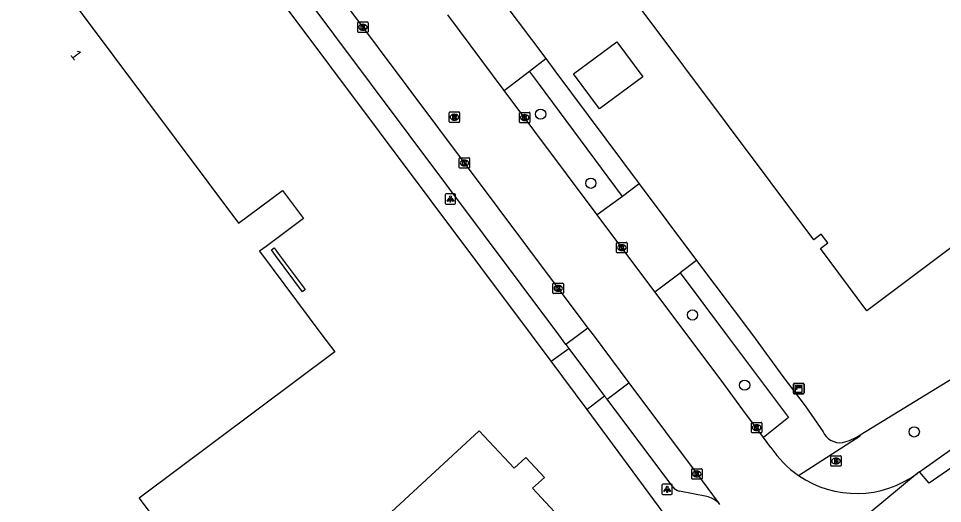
# Model space of a CAD drawing. Extents: x 156651 to 158072, y 387631 to 388990.
# Drawn here: x 157731.8 to 157820.1, y 388483.9 to 388530.3 of the extents above; entities that cross this region are included whole.
import ezdxf

# ---------------------------------------------------------------- set-up
doc = ezdxf.new("R2010")
doc.units = 0
for name, color, linetype in [('IMGEO_Boom', 7, 'Continuous'), ('IMGEO_Brandkraan', 7, 'Continuous'), ('IMGEO_Kast', 7, 'Continuous'), ('IMGEO_Kolk', 7, 'Continuous'), ('IMGEO_Lichtpunt', 7, 'Continuous'), ('IMGEO_Muur', 7, 'Continuous'), ('IMGEO_Pand', 7, 'Continuous'), ('IMGEO_Pand_nummerreeks', 7, 'Continuous'), ('IMGEO_Parkeervlak_open', 7, 'Continuous'), ('IMGEO_Rijbaan_lokaal_gesloten', 7, 'Continuous'), ('IMGEO_Rioolput', 7, 'Continuous'), ('IMGEO_Voetpad_open', 7, 'Continuous')]:
    doc.layers.add(name, color=color, linetype=linetype)

msp = doc.modelspace()

# ---------------------------------------------------------------- linework, layer by layer
at = {"layer": 'IMGEO_Boom'}
for centre in [(157781.709, 388521.107), (157786.502, 388514.497), (157796.226, 388501.902), (157801.212, 388495.191), (157817.426, 388490.717)]:
    msp.add_circle(centre, 0.489, dxfattribs=at)
at = {"layer": 'IMGEO_Brandkraan'}
for p, q in [((157809.445, 388487.512), (157809.445, 388488.364)), ((157809.52, 388488.438), (157810.372, 388488.438)), ((157810.446, 388488.364), (157810.446, 388487.512)), ((157810.372, 388487.438), (157809.52, 388487.438)), ((157809.956, 388487.658), (157809.931, 388487.658)), ((157809.933, 388488.218), (157809.958, 388488.218))]:
    msp.add_line(p, q, dxfattribs=at)
for points in [[(157809.445, 388487.512), (157809.445, 388488.364)], [(157809.52, 388488.438), (157810.372, 388488.438)], [(157810.446, 388488.364), (157810.446, 388487.512)], [(157810.372, 388487.438), (157809.52, 388487.438)], [(157809.793, 388488.138), (157809.793, 388487.738), (157810.006, 388487.738)], [(157810.024, 388488.138), (157809.793, 388488.138)], [(157809.972, 388488.057), (157809.918, 388488.057), (157809.918, 388487.981)], [(157809.918, 388487.981), (157809.971, 388487.981)], [(157809.98, 388487.905), (157809.918, 388487.905), (157809.918, 388487.824)], [(157809.918, 388487.824), (157809.98, 388487.824)]]:
    msp.add_lwpolyline(points, dxfattribs=at)
for centre, radius, start, end in [((157809.522, 388488.362), 0.0765, 91.55205, 178.44795), ((157809.522, 388488.362), 0.0765, 91.55205, 178.44795), ((157810.37, 388488.362), 0.0765, 1.55205, 88.44795), ((157810.37, 388488.362), 0.0765, 1.55205, 88.44795), ((157809.522, 388487.514), 0.0765, 181.55205, 268.44795), ((157809.522, 388487.514), 0.0765, 181.55205, 268.44795), ((157809.973, 388488.019), 0.0379, 267.82845, 90.93552), ((157809.981, 388487.864), 0.0404, 269.87594, 90.50774), ((157810.012, 388487.989), 0.251, 268.66757, 293.53466), ((157810.028, 388487.993), 0.145, 59.4692, 91.53667), ((157810.053, 388488.04), 0.0922, 285.51372, 58.15012), ((157810.058, 388487.848), 0.105, 301.31148, 78.98903), ((157810.37, 388487.514), 0.0765, 271.55205, 358.44795), ((157810.37, 388487.514), 0.0765, 271.55205, 358.44795)]:
    msp.add_arc(centre, radius, start, end, dxfattribs=at)
for centre, major_axis, ratio, start_param, end_param in [((157809.932, 388487.938), (-0.387, 0.002), 0.722429, 4.712389, 7.853982), ((157809.957, 388487.938), (-0.39, 0.002), 0.717154, 1.570796, 4.712389)]:
    msp.add_ellipse(centre, major_axis=major_axis, ratio=ratio, start_param=start_param, end_param=end_param, dxfattribs=at)
at = {"layer": 'IMGEO_Kast'}
for p, q in [((157805.965, 388495.359), (157806.806, 388495.359)), ((157806.806, 388495.359), (157805.965, 388495.359)), ((157805.89, 388494.434), (157805.89, 388495.275)), ((157805.89, 388495.275), (157805.89, 388494.434)), ((157806.89, 388495.284), (157806.89, 388494.443)), ((157806.89, 388494.443), (157806.89, 388495.284)), ((157806.815, 388494.359), (157805.974, 388494.359)), ((157805.974, 388494.359), (157806.815, 388494.359))]:
    msp.add_line(p, q, dxfattribs=at)
for points in [[(157806.085, 388495.149), (157806.685, 388495.149), (157806.685, 388495.064), (157806.085, 388495.064), (157806.085, 388495.149)], [(157806.085, 388494.974), (157806.685, 388494.974), (157806.685, 388494.485), (157806.085, 388494.485), (157806.085, 388494.974)]]:
    msp.add_lwpolyline(points, dxfattribs=at)
msp.add_circle((157806.169, 388494.823), 0.0377, dxfattribs=at)
for centre, start, end in [((157805.968, 388495.281), 92.4484, 184.28452), ((157805.968, 388495.281), 92.4484, 184.28452), ((157806.812, 388495.281), 2.4484, 94.28452), ((157806.812, 388495.281), 2.4484, 94.28452), ((157805.968, 388494.437), 182.4484, 274.28452), ((157805.968, 388494.437), 182.4484, 274.28452), ((157806.812, 388494.437), 272.4484, 4.28452), ((157806.812, 388494.437), 272.4484, 4.28452)]:
    msp.add_arc(centre, 0.0779, start, end, dxfattribs=at)
at = {"layer": 'IMGEO_Kolk'}
for p, q in [((157764.22, 388528.997), (157764.22, 388529.849)), ((157764.295, 388529.923), (157765.147, 388529.923)), ((157765.221, 388529.849), (157765.221, 388528.997)), ((157765.147, 388528.923), (157764.295, 388528.923)), ((157764.731, 388529.143), (157764.706, 388529.143)), ((157764.708, 388529.703), (157764.733, 388529.703)), ((157779.682, 388520.356), (157779.682, 388521.208)), ((157779.757, 388521.282), (157780.609, 388521.282)), ((157780.17, 388521.062), (157780.195, 388521.062)), ((157780.683, 388521.208), (157780.683, 388520.356)), ((157780.609, 388520.282), (157779.757, 388520.282)), ((157780.193, 388520.502), (157780.168, 388520.502)), ((157773.92, 388516.012), (157773.92, 388516.864)), ((157773.995, 388516.938), (157774.847, 388516.938)), ((157774.408, 388516.718), (157774.433, 388516.718)), ((157774.921, 388516.864), (157774.921, 388516.012)), ((157774.847, 388515.938), (157773.995, 388515.938)), ((157774.431, 388516.158), (157774.406, 388516.158)), ((157788.971, 388507.918), (157788.971, 388508.77)), ((157789.046, 388508.844), (157789.898, 388508.844)), ((157789.459, 388508.624), (157789.484, 388508.624)), ((157789.972, 388508.77), (157789.972, 388507.918)), ((157789.898, 388507.844), (157789.046, 388507.844)), ((157789.482, 388508.064), (157789.457, 388508.064)), ((157782.886, 388504.018), (157782.886, 388504.87)), ((157782.961, 388504.944), (157783.813, 388504.944)), ((157783.374, 388504.724), (157783.399, 388504.724)), ((157783.887, 388504.87), (157783.887, 388504.018)), ((157783.813, 388503.944), (157782.961, 388503.944)), ((157783.397, 388504.164), (157783.372, 388504.164)), ((157801.865, 388490.701), (157801.865, 388491.553)), ((157801.94, 388491.627), (157802.792, 388491.627)), ((157802.353, 388491.407), (157802.378, 388491.407)), ((157802.866, 388491.553), (157802.866, 388490.701)), ((157802.792, 388490.627), (157801.94, 388490.627)), ((157802.376, 388490.847), (157802.351, 388490.847)), ((157796.149, 388486.273), (157796.149, 388487.125)), ((157796.224, 388487.199), (157797.076, 388487.199)), ((157796.637, 388486.979), (157796.662, 388486.979)), ((157797.15, 388487.125), (157797.15, 388486.273)), ((157797.076, 388486.199), (157796.224, 388486.199)), ((157796.66, 388486.419), (157796.635, 388486.419))]:
    msp.add_line(p, q, dxfattribs=at)
for points in [[(157764.22, 388528.997), (157764.22, 388529.849)], [(157764.295, 388529.923), (157765.147, 388529.923)], [(157765.221, 388529.849), (157765.221, 388528.997)], [(157765.147, 388528.923), (157764.295, 388528.923)], [(157764.541, 388529.623), (157764.664, 388529.623), (157764.664, 388529.472), (157764.794, 388529.623), (157764.958, 388529.623), (157764.812, 388529.472), (157764.965, 388529.223), (157764.813, 388529.223), (157764.728, 388529.387), (157764.664, 388529.32), (157764.664, 388529.223), (157764.541, 388529.223), (157764.541, 388529.623)], [(157779.682, 388520.356), (157779.682, 388521.208)], [(157779.757, 388521.282), (157780.609, 388521.282)], [(157780.003, 388520.982), (157780.126, 388520.982), (157780.126, 388520.831), (157780.256, 388520.982), (157780.42, 388520.982), (157780.274, 388520.831), (157780.427, 388520.582), (157780.275, 388520.582), (157780.19, 388520.746), (157780.126, 388520.679), (157780.126, 388520.582), (157780.003, 388520.582), (157780.003, 388520.982)], [(157780.683, 388521.208), (157780.683, 388520.356)], [(157780.609, 388520.282), (157779.757, 388520.282)], [(157773.92, 388516.012), (157773.92, 388516.864)], [(157773.995, 388516.938), (157774.847, 388516.938)], [(157774.241, 388516.638), (157774.364, 388516.638), (157774.364, 388516.487), (157774.494, 388516.638), (157774.658, 388516.638), (157774.512, 388516.487), (157774.665, 388516.238), (157774.513, 388516.238), (157774.428, 388516.402), (157774.364, 388516.335), (157774.364, 388516.238), (157774.241, 388516.238), (157774.241, 388516.638)], [(157774.921, 388516.864), (157774.921, 388516.012)], [(157774.847, 388515.938), (157773.995, 388515.938)], [(157788.971, 388507.918), (157788.971, 388508.77)], [(157789.046, 388508.844), (157789.898, 388508.844)], [(157789.972, 388508.77), (157789.972, 388507.918)], [(157789.898, 388507.844), (157789.046, 388507.844)], [(157789.292, 388508.544), (157789.415, 388508.544), (157789.415, 388508.393), (157789.545, 388508.544), (157789.709, 388508.544), (157789.563, 388508.393), (157789.716, 388508.144), (157789.564, 388508.144), (157789.479, 388508.308), (157789.415, 388508.241), (157789.415, 388508.144), (157789.292, 388508.144), (157789.292, 388508.544)], [(157782.886, 388504.018), (157782.886, 388504.87)], [(157782.961, 388504.944), (157783.813, 388504.944)], [(157783.207, 388504.644), (157783.33, 388504.644), (157783.33, 388504.493), (157783.46, 388504.644), (157783.624, 388504.644), (157783.478, 388504.493), (157783.631, 388504.244), (157783.479, 388504.244), (157783.394, 388504.408), (157783.33, 388504.341), (157783.33, 388504.244), (157783.207, 388504.244), (157783.207, 388504.644)], [(157783.887, 388504.87), (157783.887, 388504.018)], [(157783.813, 388503.944), (157782.961, 388503.944)], [(157801.865, 388490.701), (157801.865, 388491.553)], [(157801.94, 388491.627), (157802.792, 388491.627)], [(157802.186, 388491.327), (157802.309, 388491.327), (157802.309, 388491.176), (157802.439, 388491.327), (157802.603, 388491.327), (157802.457, 388491.176), (157802.61, 388490.927), (157802.458, 388490.927), (157802.373, 388491.091), (157802.309, 388491.024), (157802.309, 388490.927), (157802.186, 388490.927), (157802.186, 388491.327)], [(157802.866, 388491.553), (157802.866, 388490.701)], [(157802.792, 388490.627), (157801.94, 388490.627)], [(157796.149, 388486.273), (157796.149, 388487.125)], [(157796.224, 388487.199), (157797.076, 388487.199)], [(157796.47, 388486.899), (157796.593, 388486.899), (157796.593, 388486.748), (157796.723, 388486.899), (157796.887, 388486.899), (157796.741, 388486.748), (157796.894, 388486.499), (157796.742, 388486.499), (157796.657, 388486.663), (157796.593, 388486.596), (157796.593, 388486.499), (157796.47, 388486.499), (157796.47, 388486.899)], [(157797.15, 388487.125), (157797.15, 388486.273)], [(157797.076, 388486.199), (157796.224, 388486.199)]]:
    msp.add_lwpolyline(points, dxfattribs=at)
for centre, start, end in [((157764.297, 388529.847), 91.55205, 178.44795), ((157764.297, 388529.847), 91.55205, 178.44795), ((157765.145, 388529.847), 1.55205, 88.44795), ((157765.145, 388529.847), 1.55205, 88.44795), ((157764.297, 388528.999), 181.55205, 268.44795), ((157764.297, 388528.999), 181.55205, 268.44795), ((157765.145, 388528.999), 271.55205, 358.44795), ((157765.145, 388528.999), 271.55205, 358.44795), ((157779.759, 388521.206), 91.55205, 178.44795), ((157779.759, 388521.206), 91.55205, 178.44795), ((157780.607, 388521.206), 1.55205, 88.44795), ((157780.607, 388521.206), 1.55205, 88.44795), ((157779.759, 388520.358), 181.55205, 268.44795), ((157779.759, 388520.358), 181.55205, 268.44795), ((157780.607, 388520.358), 271.55205, 358.44795), ((157780.607, 388520.358), 271.55205, 358.44795), ((157773.997, 388516.862), 91.55205, 178.44795), ((157773.997, 388516.862), 91.55205, 178.44795), ((157774.845, 388516.862), 1.55205, 88.44795), ((157774.845, 388516.862), 1.55205, 88.44795), ((157773.997, 388516.014), 181.55205, 268.44795), ((157773.997, 388516.014), 181.55205, 268.44795), ((157774.845, 388516.014), 271.55205, 358.44795), ((157774.845, 388516.014), 271.55205, 358.44795), ((157789.048, 388508.768), 91.55205, 178.44795), ((157789.048, 388508.768), 91.55205, 178.44795), ((157789.896, 388508.768), 1.55205, 88.44795), ((157789.896, 388508.768), 1.55205, 88.44795), ((157789.048, 388507.92), 181.55205, 268.44795), ((157789.048, 388507.92), 181.55205, 268.44795), ((157789.896, 388507.92), 271.55205, 358.44795), ((157789.896, 388507.92), 271.55205, 358.44795), ((157782.963, 388504.868), 91.55205, 178.44795), ((157782.963, 388504.868), 91.55205, 178.44795), ((157783.811, 388504.868), 1.55205, 88.44795), ((157783.811, 388504.868), 1.55205, 88.44795), ((157782.963, 388504.02), 181.55205, 268.44795), ((157782.963, 388504.02), 181.55205, 268.44795), ((157783.811, 388504.02), 271.55205, 358.44795), ((157783.811, 388504.02), 271.55205, 358.44795), ((157801.942, 388491.551), 91.55205, 178.44795), ((157801.942, 388491.551), 91.55205, 178.44795), ((157802.79, 388491.551), 1.55205, 88.44795), ((157802.79, 388491.551), 1.55205, 88.44795), ((157801.942, 388490.703), 181.55205, 268.44795), ((157801.942, 388490.703), 181.55205, 268.44795), ((157802.79, 388490.703), 271.55205, 358.44795), ((157802.79, 388490.703), 271.55205, 358.44795), ((157796.226, 388487.123), 91.55205, 178.44795), ((157796.226, 388487.123), 91.55205, 178.44795), ((157797.074, 388487.123), 1.55205, 88.44795), ((157797.074, 388487.123), 1.55205, 88.44795), ((157796.226, 388486.275), 181.55205, 268.44795), ((157796.226, 388486.275), 181.55205, 268.44795), ((157797.074, 388486.275), 271.55205, 358.44795), ((157797.074, 388486.275), 271.55205, 358.44795)]:
    msp.add_arc(centre, 0.0765, start, end, dxfattribs=at)
for centre, major_axis, ratio, start_param, end_param in [((157764.707, 388529.423), (-0.387, 0.002), 0.722429, 4.712389, 7.853982), ((157764.732, 388529.423), (-0.39, 0.002), 0.717154, 1.570796, 4.712389), ((157780.169, 388520.782), (-0.387, 0.002), 0.722429, 4.712389, 7.853982), ((157780.194, 388520.782), (-0.39, 0.002), 0.717154, 1.570796, 4.712389), ((157774.407, 388516.438), (-0.387, 0.002), 0.722429, 4.712389, 7.853982), ((157774.432, 388516.438), (-0.39, 0.002), 0.717154, 1.570796, 4.712389), ((157789.458, 388508.344), (-0.387, 0.002), 0.722429, 4.712389, 7.853982), ((157789.483, 388508.344), (-0.39, 0.002), 0.717154, 1.570796, 4.712389), ((157783.373, 388504.444), (-0.387, 0.002), 0.722429, 4.712389, 7.853982), ((157783.398, 388504.444), (-0.39, 0.002), 0.717154, 1.570796, 4.712389), ((157802.352, 388491.127), (-0.387, 0.002), 0.722429, 4.712389, 7.853982), ((157802.377, 388491.127), (-0.39, 0.002), 0.717154, 1.570796, 4.712389), ((157796.636, 388486.699), (-0.387, 0.002), 0.722429, 4.712389, 7.853982), ((157796.661, 388486.699), (-0.39, 0.002), 0.717154, 1.570796, 4.712389)]:
    msp.add_ellipse(centre, major_axis=major_axis, ratio=ratio, start_param=start_param, end_param=end_param, dxfattribs=at)
at = {"layer": 'IMGEO_Lichtpunt'}
for p, q in [((157772.582, 388513.396), (157772.582, 388512.589)), ((157772.582, 388513.396), (157772.582, 388512.589)), ((157773.484, 388513.491), (157772.676, 388513.491)), ((157773.484, 388513.491), (157772.676, 388513.491)), ((157773.578, 388512.589), (157773.578, 388513.396)), ((157773.578, 388512.589), (157773.578, 388513.396)), ((157772.676, 388512.495), (157773.484, 388512.495)), ((157772.676, 388512.495), (157773.484, 388512.495)), ((157793.299, 388485.63), (157793.299, 388484.823)), ((157793.299, 388485.63), (157793.299, 388484.823)), ((157794.201, 388485.725), (157793.393, 388485.725)), ((157794.201, 388485.725), (157793.393, 388485.725)), ((157794.295, 388484.823), (157794.295, 388485.63)), ((157794.295, 388484.823), (157794.295, 388485.63)), ((157793.393, 388484.729), (157794.201, 388484.729)), ((157793.393, 388484.729), (157794.201, 388484.729))]:
    msp.add_line(p, q, dxfattribs=at)
for points in [[(157772.956, 388513.06), (157772.995, 388513.032), (157772.807, 388512.77), (157772.769, 388512.797), (157772.956, 388513.06)], [(157773.058, 388513.012), (157773.105, 388513.012), (157773.105, 388512.69), (157773.058, 388512.69), (157773.058, 388513.012)], [(157773.168, 388513.032), (157773.206, 388513.059), (157773.393, 388512.797), (157773.354, 388512.769), (157773.168, 388513.032)], [(157793.673, 388485.294), (157793.712, 388485.266), (157793.524, 388485.004), (157793.486, 388485.031), (157793.673, 388485.294)], [(157793.775, 388485.246), (157793.822, 388485.246), (157793.822, 388484.924), (157793.775, 388484.924), (157793.775, 388485.246)], [(157793.885, 388485.266), (157793.923, 388485.293), (157794.11, 388485.031), (157794.071, 388485.003), (157793.885, 388485.266)]]:
    msp.add_lwpolyline(points, dxfattribs=at)
for centre in [(157773.081, 388513.194), (157793.798, 388485.428)]:
    msp.add_circle(centre, 0.0994, dxfattribs=at)
for centre, start, end in [((157772.676, 388513.396), 90, 180), ((157772.676, 388513.396), 90, 180), ((157773.484, 388513.396), 0, 90), ((157773.484, 388513.396), 0, 90), ((157772.676, 388512.589), 180, 270), ((157772.676, 388512.589), 180, 270), ((157773.484, 388512.589), 270, 0), ((157773.484, 388512.589), 270, 360), ((157793.393, 388485.63), 90, 180), ((157793.393, 388485.63), 90, 180), ((157794.201, 388485.63), 0, 90), ((157794.201, 388485.63), 0, 90), ((157793.393, 388484.823), 180, 270), ((157793.393, 388484.823), 180, 270), ((157794.201, 388484.823), 270, 0), ((157794.201, 388484.823), 270, 360)]:
    msp.add_arc(centre, 0.0946, start, end, dxfattribs=at)
at = {"layer": 'IMGEO_Muur'}
msp.add_lwpolyline([(157756.217, 388508.327), (157756.624, 388507.783), (157759.204, 388504.338), (157758.927, 388504.113), (157756.37, 388507.595), (157755.965, 388508.147), (157756.217, 388508.327)], dxfattribs=at)
at = {"layer": 'IMGEO_Pand'}
for points in [[(157827.776, 388558.382), (157844.257, 388536.356), (157823.506, 388520.914), (157824.174, 388520.021), (157824.869, 388520.528), (157829.311, 388514.601), (157812.889, 388502.304), (157808.45, 388508.262), (157809.15, 388508.808), (157808.513, 388509.637), (157807.828, 388509.101), (157791.323, 388531.165), (157827.776, 388558.382)], [(157694.419, 388474.218), (157682.965, 388489.503), (157670.362, 388480.058), (157658.428, 388495.983), (157663.8, 388500), (157722.017, 388543.534), (157726.021, 388546.528), (157752.812, 388510.688), (157757.04, 388513.816), (157758.463, 388511.892), (157759.027, 388511.13), (157755.454, 388508.456), (157754.829, 388507.989), (157760.801, 388500), (157762.018, 388498.372), (157743.316, 388484.392), (157744.825, 388482.374)], [(157788.981, 388528.025), (157791.467, 388524.674), (157787.347, 388521.617), (157784.861, 388524.968), (157788.981, 388528.025)], [(157751.47, 388468.31), (157775.823, 388490.83), (157779.161, 388487.234), (157780.287, 388488.262), (157782.071, 388486.354), (157780.944, 388485.335), (157784.71, 388481.246)]]:
    msp.add_lwpolyline(points, dxfattribs=at)
at = {"layer": 'IMGEO_Parkeervlak_open'}
for points in [[(157786.233, 388500.645), (157784.129, 388499.072)], [(157788.056, 388493.846), (157790.147, 388495.41)]]:
    msp.add_lwpolyline(points, dxfattribs=at)
at = {"layer": 'IMGEO_Rijbaan_lokaal_gesloten'}
for points in [[(157746.116, 388554.3), (157786.233, 388500.645)], [(157778.233, 388523.368), (157772.827, 388530.595)], [(157787.118, 388511.491), (157778.233, 388523.368)], [(157873.168, 388521.351), (157867.509, 388517.856), (157829.591, 388493.258), (157818.86, 388485.806), (157817.922, 388486.899)], [(157792.641, 388504.108), (157787.118, 388511.491)], [(157803.007, 388490.195), (157801.032, 388492.841), (157799.207, 388495.33), (157795.714, 388500), (157792.641, 388504.108)], [(157786.233, 388500.645), (157786.715, 388500), (157790.147, 388495.41)], [(157817.922, 388486.899), (157825.314, 388492.149), (157835.772, 388498.94)], [(157790.147, 388495.41), (157797.155, 388486.037), (157798.67, 388483.964)], [(157803.729, 388489.229), (157803.007, 388490.195)], [(157817.703, 388486.743), (157798.38, 388470.688)], [(157817.922, 388486.899), (157817.703, 388486.743)], [(157798.67, 388483.964), (157798.811, 388483.771)]]:
    msp.add_lwpolyline(points, dxfattribs=at)
for centre, radius, start, end in [((157811.91, 388494.616), 9.795, 213.36427, 235.51612), ((157811.892, 388494.601), 9.773, 235.54918, 306.48191)]:
    msp.add_arc(centre, radius, start, end, dxfattribs=at)
at = {"layer": 'IMGEO_Rioolput'}
for p, q in [((157772.959, 388520.392), (157772.959, 388521.244)), ((157773.034, 388521.318), (157773.886, 388521.318)), ((157773.447, 388521.098), (157773.472, 388521.098)), ((157773.96, 388521.244), (157773.96, 388520.392)), ((157773.886, 388520.318), (157773.034, 388520.318)), ((157773.47, 388520.538), (157773.445, 388520.538))]:
    msp.add_line(p, q, dxfattribs=at)
for points in [[(157772.959, 388520.392), (157772.959, 388521.244)], [(157773.034, 388521.318), (157773.886, 388521.318)], [(157773.548, 388521.016), (157773.296, 388521.018), (157773.296, 388520.618)], [(157773.96, 388521.244), (157773.96, 388520.392)], [(157773.886, 388520.318), (157773.034, 388520.318)], [(157773.296, 388520.618), (157773.42, 388520.618), (157773.42, 388520.78), (157773.431, 388520.78)], [(157773.474, 388520.937), (157773.42, 388520.937), (157773.42, 388520.856)], [(157773.42, 388520.856), (157773.472, 388520.856)], [(157773.478, 388520.751), (157773.549, 388520.618), (157773.689, 388520.618), (157773.624, 388520.744)]]:
    msp.add_lwpolyline(points, dxfattribs=at)
for centre, radius, start, end in [((157773.036, 388521.242), 0.0765, 91.55205, 178.44795), ((157773.036, 388521.242), 0.0765, 91.55205, 178.44795), ((157773.547, 388520.906), 0.109, 350.36119, 89.41601), ((157773.884, 388521.242), 0.0765, 1.55205, 88.44795), ((157773.884, 388521.242), 0.0765, 1.55205, 88.44795), ((157773.036, 388520.394), 0.0765, 181.55205, 268.44795), ((157773.036, 388520.394), 0.0765, 181.55205, 268.44795), ((157773.43, 388520.727), 0.0533, 26.02933, 88.69889), ((157773.456, 388521.045), 0.19, 274.7715, 282.96867), ((157773.48, 388520.841), 0.0964, 77.00612, 93.18647), ((157773.494, 388520.898), 0.0378, 276.66336, 79.67722), ((157773.545, 388520.906), 0.112, 277.58423, 350.98172), ((157773.529, 388520.691), 0.108, 29.51342, 73.79051), ((157773.884, 388520.394), 0.0765, 271.55205, 358.44795), ((157773.884, 388520.394), 0.0765, 271.55205, 358.44795)]:
    msp.add_arc(centre, radius, start, end, dxfattribs=at)
for centre, major_axis, ratio, start_param, end_param in [((157773.446, 388520.818), (-0.387, 0.002), 0.722429, 4.712389, 7.853982), ((157773.471, 388520.818), (-0.39, 0.002), 0.717154, 1.570796, 4.712389)]:
    msp.add_ellipse(centre, major_axis=major_axis, ratio=ratio, start_param=start_param, end_param=end_param, dxfattribs=at)
at = {"layer": 'IMGEO_Voetpad_open'}
for points in [[(157784.129, 388499.072), (157783.436, 388500), (157744.014, 388552.734)], [(157782.722, 388497.479), (157780.836, 388500), (157742.183, 388551.677)], [(157776.821, 388533.611), (157782.202, 388526.417)], [(157780.627, 388525.218), (157782.202, 388526.417)], [(157782.202, 388526.417), (157783.072, 388525.255), (157791.129, 388514.451)], [(157778.233, 388523.368), (157780.627, 388525.218)], [(157789.539, 388513.228), (157781.487, 388524.062), (157780.627, 388525.218)], [(157812.245, 388490.432), (157856.558, 388517.579)], [(157791.129, 388514.451), (157789.539, 388513.228)], [(157791.129, 388514.451), (157796.618, 388507.108)], [(157789.539, 388513.228), (157787.118, 388511.491)], [(157796.618, 388507.108), (157795.048, 388505.93)], [(157796.618, 388507.108), (157801.963, 388500), (157804.872, 388496.027), (157807.002, 388493.227), (157808.72, 388490.73)], [(157792.641, 388504.108), (157795.048, 388505.93)], [(157795.048, 388505.93), (157799.487, 388500), (157805.403, 388492.097), (157803.007, 388490.195)], [(157784.129, 388499.072), (157784.4, 388498.71)], [(157782.722, 388497.479), (157784.4, 388498.71)], [(157784.4, 388498.71), (157787.829, 388494.15)], [(157786.146, 388492.867), (157782.722, 388497.479)], [(157787.829, 388494.15), (157786.146, 388492.867)], [(157787.829, 388494.15), (157788.056, 388493.846)], [(157794.331, 388485.451), (157788.056, 388493.846)], [(157794.961, 388480.951), (157786.146, 388492.867)], [(157806.364, 388486.542), (157812.242, 388490.35), (157812.245, 388490.432)], [(157797.592, 388484.544), (157794.994, 388485.065)]]:
    msp.add_lwpolyline(points, dxfattribs=at)
for centre, radius, start, end in [((157810.344, 388491.466), 1.783, 204.3815, 277.44113), ((157809.265, 388494.945), 5.408, 284.0165, 303.43649), ((157795.301, 388486.355), 1.326, 222.9797, 256.60419), ((157796.946, 388482.052), 2.574, 47.96322, 75.47331)]:
    msp.add_arc(centre, radius, start, end, dxfattribs=at)

# ---------------------------------------------------------------- texts
at = {"layer": 'IMGEO_Pand_nummerreeks'}
msp.add_text('1', height=1, rotation=306.77795, dxfattribs=at).set_placement((157736.693, 388526.774))

doc.saveas('drawing.dxf')
